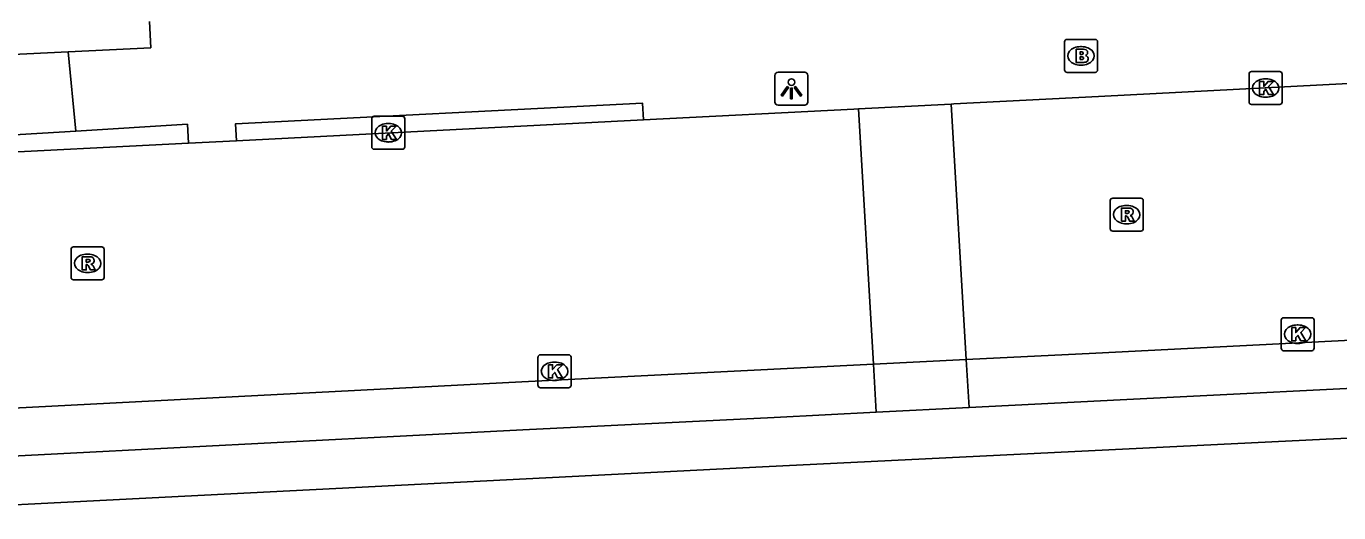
# Model space of a CAD drawing. Extents: x 161084 to 161928, y 385355 to 386522.
# Drawn here: x 161467.53 to 161507.27, y 385441.21 to 385455.96 of the extents above; entities that cross this region are included whole.
import ezdxf

# ---------------------------------------------------------------- set-up
doc = ezdxf.new("R2010")
doc.units = 0
for name, color, linetype in [('IMGEO_Brandkraan', 7, 'Continuous'), ('IMGEO_Kolk', 7, 'Continuous'), ('IMGEO_Lichtpunt', 7, 'Continuous'), ('IMGEO_Parkeervlak_open', 7, 'Continuous'), ('IMGEO_Rijbaan_lokaal_open', 7, 'Continuous'), ('IMGEO_Rioolput', 7, 'Continuous'), ('IMGEO_Voetpad_open', 7, 'Continuous')]:
    doc.layers.add(name, color=color, linetype=linetype)

msp = doc.modelspace()

# ---------------------------------------------------------------- linework, layer by layer
at = {"layer": 'IMGEO_Brandkraan'}
for p, q in [((161498.969, 385454.638), (161498.969, 385455.49)), ((161499.044, 385455.564), (161499.896, 385455.564)), ((161499.457, 385455.344), (161499.482, 385455.344)), ((161499.97, 385455.49), (161499.97, 385454.638)), ((161499.896, 385454.564), (161499.044, 385454.564)), ((161499.48, 385454.784), (161499.455, 385454.784))]:
    msp.add_line(p, q, dxfattribs=at)
for points in [[(161498.969, 385454.638), (161498.969, 385455.49)], [(161499.044, 385455.564), (161499.896, 385455.564)], [(161499.317, 385455.264), (161499.317, 385454.864), (161499.53, 385454.864)], [(161499.548, 385455.264), (161499.317, 385455.264)], [(161499.97, 385455.49), (161499.97, 385454.638)], [(161499.496, 385455.183), (161499.442, 385455.183), (161499.442, 385455.107)], [(161499.442, 385455.107), (161499.495, 385455.107)], [(161499.504, 385455.031), (161499.442, 385455.031), (161499.442, 385454.95)], [(161499.442, 385454.95), (161499.504, 385454.95)], [(161499.896, 385454.564), (161499.044, 385454.564)]]:
    msp.add_lwpolyline(points, dxfattribs=at)
for centre, radius, start, end in [((161499.046, 385455.488), 0.0765, 91.552, 178.448), ((161499.046, 385455.488), 0.0765, 91.552, 178.448), ((161499.552, 385455.119), 0.145, 59.4692, 91.5367), ((161499.577, 385455.166), 0.0922, 285.5137, 58.1501), ((161499.894, 385455.488), 0.0765, 1.552, 88.448), ((161499.894, 385455.488), 0.0765, 1.552, 88.448), ((161499.497, 385455.145), 0.0379, 267.8285, 90.9355), ((161499.505, 385454.99), 0.0404, 269.8759, 90.5077), ((161499.536, 385455.115), 0.251, 268.6676, 293.5347), ((161499.582, 385454.974), 0.105, 301.3115, 78.989), ((161499.046, 385454.64), 0.0765, 181.552, 268.448), ((161499.046, 385454.64), 0.0765, 181.552, 268.448), ((161499.894, 385454.64), 0.0765, 271.552, 358.448), ((161499.894, 385454.64), 0.0765, 271.552, 358.448)]:
    msp.add_arc(centre, radius, start, end, dxfattribs=at)
for centre, major_axis, ratio, start_param, end_param in [((161499.456, 385455.064), (-0.387, 0.002), 0.722429, 4.712389, 7.853982), ((161499.481, 385455.064), (-0.39, 0.002), 0.717154, 1.570796, 4.712389)]:
    msp.add_ellipse(centre, major_axis=major_axis, ratio=ratio, start_param=start_param, end_param=end_param, dxfattribs=at)
at = {"layer": 'IMGEO_Kolk'}
for p, q in [((161504.557, 385453.663), (161504.557, 385454.515)), ((161504.632, 385454.589), (161505.484, 385454.589)), ((161505.558, 385454.515), (161505.558, 385453.663)), ((161505.045, 385454.369), (161505.07, 385454.369)), ((161505.068, 385453.809), (161505.043, 385453.809)), ((161505.484, 385453.589), (161504.632, 385453.589)), ((161477.989, 385452.307), (161477.989, 385453.159)), ((161478.064, 385453.233), (161478.916, 385453.233)), ((161478.477, 385453.013), (161478.502, 385453.013)), ((161478.99, 385453.159), (161478.99, 385452.307)), ((161478.5, 385452.453), (161478.475, 385452.453)), ((161478.916, 385452.233), (161478.064, 385452.233)), ((161505.528, 385446.201), (161505.528, 385447.053)), ((161505.603, 385447.127), (161506.455, 385447.127)), ((161506.016, 385446.907), (161506.041, 385446.907)), ((161506.529, 385447.053), (161506.529, 385446.201)), ((161506.455, 385446.127), (161505.603, 385446.127)), ((161506.039, 385446.347), (161506.014, 385446.347)), ((161483.023, 385445.077), (161483.023, 385445.929)), ((161483.098, 385446.003), (161483.95, 385446.003)), ((161483.511, 385445.783), (161483.536, 385445.783)), ((161484.024, 385445.929), (161484.024, 385445.077)), ((161483.95, 385445.003), (161483.098, 385445.003)), ((161483.534, 385445.223), (161483.509, 385445.223))]:
    msp.add_line(p, q, dxfattribs=at)
for points in [[(161504.557, 385453.663), (161504.557, 385454.515)], [(161504.632, 385454.589), (161505.484, 385454.589)], [(161505.558, 385454.515), (161505.558, 385453.663)], [(161504.878, 385454.289), (161505.001, 385454.289), (161505.001, 385454.138), (161505.131, 385454.289), (161505.295, 385454.289), (161505.149, 385454.138), (161505.302, 385453.889), (161505.15, 385453.889), (161505.065, 385454.053), (161505.001, 385453.986), (161505.001, 385453.889), (161504.878, 385453.889), (161504.878, 385454.289)], [(161505.484, 385453.589), (161504.632, 385453.589)], [(161477.989, 385452.307), (161477.989, 385453.159)], [(161478.064, 385453.233), (161478.916, 385453.233)], [(161478.31, 385452.933), (161478.433, 385452.933), (161478.433, 385452.782), (161478.563, 385452.933), (161478.727, 385452.933), (161478.581, 385452.782), (161478.734, 385452.533), (161478.582, 385452.533), (161478.497, 385452.697), (161478.433, 385452.63), (161478.433, 385452.533), (161478.31, 385452.533), (161478.31, 385452.933)], [(161478.99, 385453.159), (161478.99, 385452.307)], [(161478.916, 385452.233), (161478.064, 385452.233)], [(161505.528, 385446.201), (161505.528, 385447.053)], [(161505.603, 385447.127), (161506.455, 385447.127)], [(161506.529, 385447.053), (161506.529, 385446.201)], [(161505.849, 385446.827), (161505.972, 385446.827), (161505.972, 385446.676), (161506.102, 385446.827), (161506.266, 385446.827), (161506.12, 385446.676), (161506.273, 385446.427), (161506.121, 385446.427), (161506.036, 385446.591), (161505.972, 385446.524), (161505.972, 385446.427), (161505.849, 385446.427), (161505.849, 385446.827)], [(161506.455, 385446.127), (161505.603, 385446.127)], [(161483.023, 385445.077), (161483.023, 385445.929)], [(161483.098, 385446.003), (161483.95, 385446.003)], [(161483.344, 385445.703), (161483.467, 385445.703), (161483.467, 385445.552), (161483.597, 385445.703), (161483.761, 385445.703), (161483.615, 385445.552), (161483.768, 385445.303), (161483.616, 385445.303), (161483.531, 385445.467), (161483.467, 385445.4), (161483.467, 385445.303), (161483.344, 385445.303), (161483.344, 385445.703)], [(161484.024, 385445.929), (161484.024, 385445.077)], [(161483.95, 385445.003), (161483.098, 385445.003)]]:
    msp.add_lwpolyline(points, dxfattribs=at)
for centre, start, end in [((161504.634, 385454.513), 91.552, 178.448), ((161504.634, 385454.513), 91.552, 178.448), ((161505.482, 385454.513), 1.552, 88.448), ((161505.482, 385454.513), 1.552, 88.448), ((161504.634, 385453.665), 181.552, 268.448), ((161504.634, 385453.665), 181.552, 268.448), ((161505.482, 385453.665), 271.552, 358.448), ((161505.482, 385453.665), 271.552, 358.448), ((161478.066, 385453.157), 91.552, 178.448), ((161478.066, 385453.157), 91.552, 178.448), ((161478.914, 385453.157), 1.552, 88.448), ((161478.914, 385453.157), 1.552, 88.448), ((161478.066, 385452.309), 181.552, 268.448), ((161478.066, 385452.309), 181.552, 268.448), ((161478.914, 385452.309), 271.552, 358.448), ((161478.914, 385452.309), 271.552, 358.448), ((161505.605, 385447.051), 91.552, 178.448), ((161505.605, 385447.051), 91.552, 178.448), ((161506.453, 385447.051), 1.552, 88.448), ((161506.453, 385447.051), 1.552, 88.448), ((161505.605, 385446.203), 181.552, 268.448), ((161505.605, 385446.203), 181.552, 268.448), ((161506.453, 385446.203), 271.552, 358.448), ((161506.453, 385446.203), 271.552, 358.448), ((161483.1, 385445.927), 91.552, 178.448), ((161483.1, 385445.927), 91.552, 178.448), ((161483.948, 385445.927), 1.552, 88.448), ((161483.948, 385445.927), 1.552, 88.448), ((161483.1, 385445.079), 181.552, 268.448), ((161483.1, 385445.079), 181.552, 268.448), ((161483.948, 385445.079), 271.552, 358.448), ((161483.948, 385445.079), 271.552, 358.448)]:
    msp.add_arc(centre, 0.0765, start, end, dxfattribs=at)
for centre, major_axis, ratio, start_param, end_param in [((161505.044, 385454.089), (-0.387, 0.002), 0.722429, 4.712389, 7.853982), ((161505.069, 385454.089), (-0.39, 0.002), 0.717154, 1.570796, 4.712389), ((161478.476, 385452.733), (-0.387, 0.002), 0.722429, 4.712389, 7.853982), ((161478.501, 385452.733), (-0.39, 0.002), 0.717154, 1.570796, 4.712389), ((161506.015, 385446.627), (-0.387, 0.002), 0.722429, 4.712389, 7.853982), ((161506.04, 385446.627), (-0.39, 0.002), 0.717154, 1.570796, 4.712389), ((161483.51, 385445.503), (-0.387, 0.002), 0.722429, 4.712389, 7.853982), ((161483.535, 385445.503), (-0.39, 0.002), 0.717154, 1.570796, 4.712389)]:
    msp.add_ellipse(centre, major_axis=major_axis, ratio=ratio, start_param=start_param, end_param=end_param, dxfattribs=at)
at = {"layer": 'IMGEO_Lichtpunt'}
for p, q in [((161490.198, 385454.472), (161490.198, 385453.665)), ((161490.198, 385454.472), (161490.198, 385453.665)), ((161491.1, 385454.567), (161490.292, 385454.567)), ((161491.1, 385454.567), (161490.292, 385454.567)), ((161491.194, 385453.665), (161491.194, 385454.472)), ((161491.194, 385453.665), (161491.194, 385454.472)), ((161490.292, 385453.571), (161491.1, 385453.571)), ((161490.292, 385453.571), (161491.1, 385453.571))]:
    msp.add_line(p, q, dxfattribs=at)
for points in [[(161490.572, 385454.136), (161490.611, 385454.108), (161490.423, 385453.846), (161490.385, 385453.873), (161490.572, 385454.136)], [(161490.674, 385454.088), (161490.721, 385454.088), (161490.721, 385453.766), (161490.674, 385453.766), (161490.674, 385454.088)], [(161490.784, 385454.108), (161490.822, 385454.135), (161491.009, 385453.873), (161490.97, 385453.845), (161490.784, 385454.108)]]:
    msp.add_lwpolyline(points, dxfattribs=at)
msp.add_circle((161490.697, 385454.27), 0.0994, dxfattribs=at)
for centre, start, end in [((161490.292, 385454.472), 90, 180), ((161490.292, 385454.472), 90, 180), ((161491.1, 385454.472), 0, 90), ((161491.1, 385454.472), 0, 90), ((161490.292, 385453.665), 180, 270), ((161490.292, 385453.665), 180, 270), ((161491.1, 385453.665), 270, 0), ((161491.1, 385453.665), 270, 360)]:
    msp.add_arc(centre, 0.0946, start, end, dxfattribs=at)
at = {"layer": 'IMGEO_Parkeervlak_open'}
for points in [[(161493.179, 385445.719), (161493.265, 385444.259)], [(161496.077, 385444.402), (161495.992, 385445.859)]]:
    msp.add_lwpolyline(points, dxfattribs=at)
at = {"layer": 'IMGEO_Rijbaan_lokaal_open'}
for points in [[(161471.256, 385456.104), (161471.295, 385455.308), (161468.791, 385455.186)], [(161468.791, 385455.186), (161466.286, 385455.063), (161466.247, 385455.821)], [(161495.539, 385453.602), (161495.616, 385453.606), (161500, 385453.831), (161516.884, 385454.709)], [(161486.217, 385453.125), (161492.59, 385453.451), (161492.726, 385453.458)], [(161492.726, 385453.458), (161495.539, 385453.602)], [(161492.726, 385453.458), (161493.179, 385445.719)], [(161495.539, 385453.602), (161495.992, 385445.859)], [(161486.217, 385453.125), (161473.888, 385452.493)], [(161472.44, 385452.419), (161473.888, 385452.493)], [(161472.44, 385452.419), (161465.671, 385452.072)], [(161495.992, 385445.859), (161499.919, 385446.056), (161512.995, 385446.714)], [(161493.179, 385445.719), (161482.532, 385445.186), (161465.166, 385444.284), (161452.403, 385443.64)], [(161495.992, 385445.859), (161493.179, 385445.719)]]:
    msp.add_lwpolyline(points, dxfattribs=at)
at = {"layer": 'IMGEO_Rioolput'}
for p, q in [((161500.352, 385449.825), (161500.352, 385450.677)), ((161500.427, 385450.751), (161501.279, 385450.751)), ((161500.84, 385450.531), (161500.865, 385450.531)), ((161501.353, 385450.677), (161501.353, 385449.825)), ((161501.279, 385449.751), (161500.427, 385449.751)), ((161500.863, 385449.971), (161500.838, 385449.971)), ((161468.958, 385449.275), (161469.81, 385449.275)), ((161468.883, 385448.349), (161468.883, 385449.201)), ((161469.371, 385449.055), (161469.396, 385449.055)), ((161469.884, 385449.201), (161469.884, 385448.349)), ((161469.394, 385448.495), (161469.369, 385448.495)), ((161469.81, 385448.275), (161468.958, 385448.275))]:
    msp.add_line(p, q, dxfattribs=at)
for points in [[(161500.352, 385449.825), (161500.352, 385450.677)], [(161500.427, 385450.751), (161501.279, 385450.751)], [(161501.353, 385450.677), (161501.353, 385449.825)], [(161500.941, 385450.449), (161500.689, 385450.451), (161500.689, 385450.051)], [(161500.689, 385450.051), (161500.813, 385450.051), (161500.813, 385450.213), (161500.824, 385450.213)], [(161500.867, 385450.37), (161500.813, 385450.37), (161500.813, 385450.289)], [(161500.813, 385450.289), (161500.865, 385450.289)], [(161500.871, 385450.184), (161500.942, 385450.051), (161501.082, 385450.051), (161501.017, 385450.177)], [(161501.279, 385449.751), (161500.427, 385449.751)], [(161468.958, 385449.275), (161469.81, 385449.275)], [(161468.883, 385448.349), (161468.883, 385449.201)], [(161469.472, 385448.973), (161469.22, 385448.975), (161469.22, 385448.575)], [(161469.398, 385448.894), (161469.344, 385448.894), (161469.344, 385448.813)], [(161469.884, 385449.201), (161469.884, 385448.349)], [(161469.22, 385448.575), (161469.344, 385448.575), (161469.344, 385448.737), (161469.355, 385448.737)], [(161469.344, 385448.813), (161469.396, 385448.813)], [(161469.402, 385448.708), (161469.473, 385448.575), (161469.613, 385448.575), (161469.548, 385448.701)], [(161469.81, 385448.275), (161468.958, 385448.275)]]:
    msp.add_lwpolyline(points, dxfattribs=at)
for centre, radius, start, end in [((161500.429, 385450.675), 0.0765, 91.552, 178.448), ((161500.429, 385450.675), 0.0765, 91.552, 178.448), ((161501.277, 385450.675), 0.0765, 1.552, 88.448), ((161501.277, 385450.675), 0.0765, 1.552, 88.448), ((161500.823, 385450.16), 0.0533, 26.0293, 88.6989), ((161500.849, 385450.478), 0.19, 274.7715, 282.9687), ((161500.873, 385450.274), 0.0964, 77.0061, 93.1865), ((161500.887, 385450.331), 0.0378, 276.6634, 79.6772), ((161500.94, 385450.339), 0.109, 350.3612, 89.416), ((161500.938, 385450.339), 0.112, 277.5842, 350.9817), ((161500.922, 385450.124), 0.108, 29.5134, 73.7905), ((161500.429, 385449.827), 0.0765, 181.552, 268.448), ((161500.429, 385449.827), 0.0765, 181.552, 268.448), ((161501.277, 385449.827), 0.0765, 271.552, 358.448), ((161501.277, 385449.827), 0.0765, 271.552, 358.448), ((161468.96, 385449.199), 0.0765, 91.552, 178.448), ((161468.96, 385449.199), 0.0765, 91.552, 178.448), ((161469.808, 385449.199), 0.0765, 1.552, 88.448), ((161469.808, 385449.199), 0.0765, 1.552, 88.448), ((161469.404, 385448.798), 0.0964, 77.0061, 93.1865), ((161469.418, 385448.855), 0.0378, 276.6634, 79.6772), ((161469.471, 385448.863), 0.109, 350.3612, 89.416), ((161469.354, 385448.684), 0.0533, 26.0293, 88.6989), ((161469.38, 385449.002), 0.19, 274.7715, 282.9687), ((161469.469, 385448.863), 0.112, 277.5842, 350.9817), ((161469.453, 385448.648), 0.108, 29.5134, 73.7905), ((161468.96, 385448.351), 0.0765, 181.552, 268.448), ((161468.96, 385448.351), 0.0765, 181.552, 268.448), ((161469.808, 385448.351), 0.0765, 271.552, 358.448), ((161469.808, 385448.351), 0.0765, 271.552, 358.448)]:
    msp.add_arc(centre, radius, start, end, dxfattribs=at)
for centre, major_axis, ratio, start_param, end_param in [((161500.839, 385450.251), (-0.387, 0.002), 0.722429, 4.712389, 7.853982), ((161500.864, 385450.251), (-0.39, 0.002), 0.717154, 1.570796, 4.712389), ((161469.37, 385448.775), (-0.387, 0.002), 0.722429, 4.712389, 7.853982), ((161469.395, 385448.775), (-0.39, 0.002), 0.717154, 1.570796, 4.712389)]:
    msp.add_ellipse(centre, major_axis=major_axis, ratio=ratio, start_param=start_param, end_param=end_param, dxfattribs=at)
at = {"layer": 'IMGEO_Voetpad_open'}
for points in [[(161468.791, 385455.186), (161469.023, 385452.786)], [(161473.888, 385452.493), (161473.862, 385452.999), (161486.191, 385453.628), (161486.217, 385453.125)], [(161469.023, 385452.786), (161472.405, 385452.991), (161472.44, 385452.419)], [(161465.671, 385452.072), (161465.64, 385452.58), (161469.023, 385452.786)], [(161496.077, 385444.402), (161500.655, 385444.636), (161510.331, 385445.123)], [(161493.265, 385444.259), (161490.174, 385444.101), (161482.561, 385443.727), (161464.942, 385442.818), (161455.423, 385442.331)], [(161493.265, 385444.259), (161496.077, 385444.402)], [(161462.435, 385441.214), (161472.328, 385441.714), (161489.826, 385442.609), (161506.893, 385443.442), (161514.172, 385443.782)]]:
    msp.add_lwpolyline(points, dxfattribs=at)

doc.saveas('drawing.dxf')
